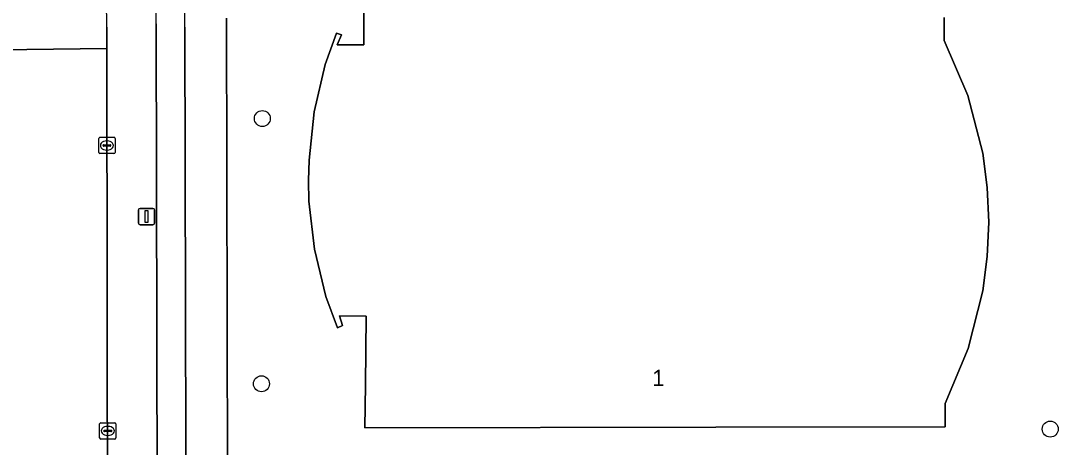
# Model space of a CAD drawing. Extents: x 160455 to 162082, y 388339 to 389736.
# Drawn here: x 161032.9 to 161096.5, y 388704.5 to 388730.6 of the extents above; entities that cross this region are included whole.
import ezdxf

# ---------------------------------------------------------------- set-up
doc = ezdxf.new("R2010")
doc.units = 0
for name, color, linetype in [('IMGEO_Boom', 7, 'Continuous'), ('IMGEO_Erf', 7, 'Continuous'), ('IMGEO_Fietspad_gesloten', 7, 'Continuous'), ('IMGEO_Kolk', 7, 'Continuous'), ('IMGEO_Lichtmast', 7, 'Continuous'), ('IMGEO_Pand', 7, 'Continuous'), ('IMGEO_Pand_nummerreeks', 7, 'Continuous'), ('IMGEO_Rijbaan_lokaal_gesloten', 7, 'Continuous'), ('IMGEO_Rijbaan_lokaal_open', 7, 'Continuous'), ('IMGEO_Verkeerseiland_open', 7, 'Continuous'), ('IMGEO_Voetpad_open', 7, 'Continuous')]:
    doc.layers.add(name, color=color, linetype=linetype)

msp = doc.modelspace()

# ---------------------------------------------------------------- linework, layer by layer
at = {"layer": 'IMGEO_Boom'}
for centre in [(161047.74, 388724.661), (161047.687, 388708.418), (161096.038, 388705.644)]:
    msp.add_circle(centre, 0.489, dxfattribs=at)
at = {"layer": 'IMGEO_Erf'}
for points in [[(161089.536, 388730.844), (161089.53, 388729.441), (161090.975, 388726.076), (161091.898, 388722.531), (161092.179, 388720.433), (161092.271, 388718.32), (161092.179, 388716.206), (161091.905, 388714.109), (161091.011, 388710.57), (161089.594, 388707.208), (161089.599, 388705.787), (161075.541, 388705.764), (161054.029, 388705.729), (161054.06, 388708.361), (161054.109, 388712.559), (161052.469, 388712.578), (161052.652, 388711.98), (161052.358, 388711.854), (161051.637, 388713.771), (161050.937, 388716.654), (161050.594, 388719.602), (161050.565, 388720.86), (161050.601, 388722.118), (161050.912, 388725.071), (161051.583, 388727.964), (161052.294, 388729.89), (161052.594, 388729.78), (161052.331, 388729.182), (161053.971, 388729.18), (161053.954, 388733.359)], [(161045.548, 388730.809), (161045.599, 388702.874)]]:
    msp.add_lwpolyline(points, dxfattribs=at)
at = {"layer": 'IMGEO_Fietspad_gesloten'}
for points in [[(161041.238, 388730.458), (161041.362, 388673.002), (161041.386, 388665.229), (161041.404, 388652.876), (161041.436, 388645.1), (161041.44, 388633.315), (161041.465, 388625.207), (161041.48, 388616.349), (161041.484, 388613.747), (161041.523, 388605.615), (161041.52, 388593.986), (161041.553, 388585.927), (161041.593, 388574.448), (161041.606, 388566.307), (161041.654, 388546.567), (161041.694, 388533.451), (161041.746, 388517.469), (161041.77, 388504.777), (161041.788, 388500), (161041.797, 388497.709), (161041.822, 388485.051), (161041.86, 388477.969), (161041.884, 388465.6)], [(161043.268, 388616.342), (161043.262, 388618.895), (161042.992, 388730.248)]]:
    msp.add_lwpolyline(points, dxfattribs=at)
for centre, radius, start, end in [((161015.726, 388730.683), 27.269, 359.08506, 26.28465), ((161015.889, 388730.615), 25.35, 359.6444, 25.17803)]:
    msp.add_arc(centre, radius, start, end, dxfattribs=at)
at = {"layer": 'IMGEO_Kolk'}
for p, q in [((161037.787, 388723.511), (161038.639, 388723.511)), ((161037.712, 388722.585), (161037.712, 388723.437)), ((161037.971, 388723.005), (161037.971, 388723.017)), ((161038.409, 388722.968), (161038.011, 388722.968)), ((161038.014, 388723.054), (161038.412, 388723.054)), ((161038.2, 388723.291), (161038.225, 388723.291)), ((161038.455, 388723.017), (161038.455, 388723.005)), ((161038.713, 388723.437), (161038.713, 388722.585)), ((161038.639, 388722.511), (161037.787, 388722.511)), ((161038.223, 388722.731), (161038.198, 388722.731)), ((161037.768, 388705.107), (161037.768, 388705.959)), ((161037.843, 388706.033), (161038.695, 388706.033)), ((161038.256, 388705.813), (161038.281, 388705.813)), ((161038.769, 388705.959), (161038.769, 388705.107)), ((161038.695, 388705.033), (161037.843, 388705.033)), ((161038.027, 388705.527), (161038.027, 388705.539)), ((161038.465, 388705.49), (161038.067, 388705.49)), ((161038.07, 388705.576), (161038.468, 388705.576)), ((161038.279, 388705.253), (161038.254, 388705.253)), ((161038.511, 388705.539), (161038.511, 388705.527))]:
    msp.add_line(p, q, dxfattribs=at)
for points in [[(161037.787, 388723.511), (161038.639, 388723.511)], [(161037.712, 388722.585), (161037.712, 388723.437)], [(161038.713, 388723.437), (161038.713, 388722.585)], [(161038.639, 388722.511), (161037.787, 388722.511)], [(161037.768, 388705.107), (161037.768, 388705.959)], [(161037.843, 388706.033), (161038.695, 388706.033)], [(161038.769, 388705.959), (161038.769, 388705.107)], [(161038.695, 388705.033), (161037.843, 388705.033)]]:
    msp.add_lwpolyline(points, dxfattribs=at)
for centre, radius, start, end in [((161037.789, 388723.435), 0.0765, 91.55205, 178.44795), ((161037.789, 388723.435), 0.0765, 91.55205, 178.44795), ((161038.637, 388723.435), 0.0765, 1.55205, 88.44795), ((161038.637, 388723.435), 0.0765, 1.55205, 88.44795), ((161038.011, 388723.014), 0.0403, 85.87752, 175.75265), ((161038.008, 388723.004), 0.0366, 178.93798, 274.71019), ((161038.412, 388723.011), 0.043, 264.86636, 352.45326), ((161038.416, 388723.016), 0.0386, 1.73085, 96.63898), ((161037.789, 388722.587), 0.0765, 181.55205, 268.44795), ((161037.789, 388722.587), 0.0765, 181.55205, 268.44795), ((161038.637, 388722.587), 0.0765, 271.55205, 358.44795), ((161038.637, 388722.587), 0.0765, 271.55205, 358.44795), ((161037.845, 388705.957), 0.0765, 91.55205, 178.44795), ((161037.845, 388705.957), 0.0765, 91.55205, 178.44795), ((161038.693, 388705.957), 0.0765, 1.55205, 88.44795), ((161038.693, 388705.957), 0.0765, 1.55205, 88.44795), ((161037.845, 388705.109), 0.0765, 181.55205, 268.44795), ((161037.845, 388705.109), 0.0765, 181.55205, 268.44795), ((161038.067, 388705.536), 0.0403, 85.87752, 175.75265), ((161038.064, 388705.526), 0.0366, 178.93798, 274.71019), ((161038.468, 388705.533), 0.043, 264.86636, 352.45326), ((161038.472, 388705.538), 0.0386, 1.73085, 96.63898), ((161038.693, 388705.109), 0.0765, 271.55205, 358.44795), ((161038.693, 388705.109), 0.0765, 271.55205, 358.44795)]:
    msp.add_arc(centre, radius, start, end, dxfattribs=at)
for centre, major_axis, ratio, start_param, end_param in [((161038.199, 388723.011), (-0.387, 0.002), 0.722429, 4.712389, 7.853982), ((161038.224, 388723.011), (-0.39, 0.002), 0.717154, 1.570796, 4.712389), ((161038.255, 388705.533), (-0.387, 0.002), 0.722429, 4.712389, 7.853982), ((161038.28, 388705.533), (-0.39, 0.002), 0.717154, 1.570796, 4.712389)]:
    msp.add_ellipse(centre, major_axis=major_axis, ratio=ratio, start_param=start_param, end_param=end_param, dxfattribs=at)
at = {"layer": 'IMGEO_Lichtmast'}
for p, q in [((161040.146, 388718.261), (161040.146, 388719.061)), ((161040.146, 388719.061), (161040.146, 388718.261)), ((161040.246, 388719.161), (161041.036, 388719.161)), ((161041.036, 388719.161), (161040.246, 388719.161)), ((161041.136, 388719.061), (161041.136, 388718.261)), ((161041.136, 388718.261), (161041.136, 388719.061)), ((161041.036, 388718.161), (161040.246, 388718.161)), ((161040.246, 388718.161), (161041.036, 388718.161))]:
    msp.add_line(p, q, dxfattribs=at)
msp.add_lwpolyline([(161040.566, 388719.036), (161040.716, 388719.036), (161040.716, 388718.286), (161040.566, 388718.286), (161040.566, 388719.036)], dxfattribs=at)
for centre, start, end in [((161040.246, 388719.061), 90, 180), ((161040.246, 388719.061), 90, 180), ((161041.036, 388719.061), 0, 90), ((161041.036, 388719.061), 360, 90), ((161040.246, 388718.261), 180, 270), ((161040.246, 388718.261), 180, 270), ((161041.036, 388718.261), 270, 0), ((161041.036, 388718.261), 270, 0)]:
    msp.add_arc(centre, 0.1, start, end, dxfattribs=at)
at = {"layer": 'IMGEO_Pand'}
msp.add_lwpolyline([(161053.954, 388733.359), (161053.971, 388729.18), (161052.331, 388729.182), (161052.594, 388729.78), (161052.294, 388729.89), (161051.583, 388727.964), (161050.912, 388725.071), (161050.601, 388722.118), (161050.565, 388720.86), (161050.594, 388719.602), (161050.937, 388716.654), (161051.637, 388713.771), (161052.358, 388711.854), (161052.652, 388711.98), (161052.469, 388712.578), (161054.109, 388712.559), (161054.06, 388708.361), (161054.029, 388705.729), (161075.541, 388705.764), (161089.599, 388705.787), (161089.594, 388707.208), (161091.011, 388710.57), (161091.905, 388714.109), (161092.179, 388716.206), (161092.271, 388718.32), (161092.179, 388720.433), (161091.898, 388722.531), (161090.975, 388726.076), (161089.53, 388729.441), (161089.536, 388730.844)], dxfattribs=at)
at = {"layer": 'IMGEO_Rijbaan_lokaal_gesloten'}
msp.add_lwpolyline([(161031.679, 388728.876), (161031.695, 388722.904), (161031.721, 388720.282), (161031.726, 388711.578), (161031.728, 388710.717), (161031.746, 388704.687), (161031.749, 388703.547), (161031.76, 388702.863), (161031.783, 388700.623), (161031.768, 388697.985), (161031.786, 388696.384), (161031.796, 388692.775), (161031.762, 388691.227), (161031.774, 388688.847), (161031.791, 388681.902), (161038.287, 388681.966), (161038.277, 388686.053), (161038.286, 388689.301), (161038.255, 388698.446), (161038.204, 388728.949)], close=True, dxfattribs=at)
at = {"layer": 'IMGEO_Rijbaan_lokaal_open'}
msp.add_lwpolyline([(161031.669, 388731.44), (161031.679, 388728.981), (161031.679, 388728.876), (161038.204, 388728.949), (161038.202, 388730.248)], dxfattribs=at)
msp.add_arc((161015.699, 388730.648), 22.507, 358.98276, 21.61417, dxfattribs=at)
at = {"layer": 'IMGEO_Verkeerseiland_open'}
for points in [[(161038.202, 388730.248), (161038.204, 388728.949), (161038.255, 388698.446), (161039.391, 388698.448), (161039.422, 388689.303), (161038.286, 388689.301), (161038.277, 388686.053), (161040.184, 388686.082), (161040.223, 388680.492), (161040.213, 388677.44), (161040.213, 388673.018), (161040.712, 388673.02), (161040.751, 388665.204), (161040.252, 388665.202), (161040.255, 388660.812), (161040.272, 388657.78), (161040.263, 388652.872)], [(161041.86, 388477.969), (161041.822, 388485.051), (161041.797, 388497.709), (161041.788, 388500), (161041.77, 388504.777), (161041.746, 388517.469), (161041.694, 388533.451), (161041.654, 388546.567), (161041.606, 388566.307), (161041.593, 388574.448), (161041.553, 388585.927), (161041.52, 388593.986), (161041.523, 388605.615), (161041.484, 388613.747), (161041.48, 388616.349), (161041.465, 388625.207), (161041.44, 388633.315), (161041.436, 388645.1), (161041.404, 388652.876), (161041.386, 388665.229), (161041.362, 388673.002), (161041.238, 388730.458)]]:
    msp.add_lwpolyline(points, dxfattribs=at)
for centre, radius, start, end in [((161015.889, 388730.615), 25.35, 359.6444, 25.17803), ((161015.699, 388730.648), 22.507, 358.98276, 21.61417)]:
    msp.add_arc(centre, radius, start, end, dxfattribs=at)
at = {"layer": 'IMGEO_Voetpad_open'}
for points in [[(161045.804, 388616.329), (161045.797, 388619.053), (161045.601, 388687.881), (161045.656, 388691.484), (161045.635, 388696.563), (161045.582, 388702.542), (161045.599, 388702.874), (161045.548, 388730.809)], [(161042.992, 388730.248), (161043.262, 388618.895), (161043.268, 388616.342), (161043.456, 388533.613), (161045.988, 388533.608), (161046.011, 388540.621), (161045.804, 388616.329)]]:
    msp.add_lwpolyline(points, dxfattribs=at)
msp.add_arc((161015.726, 388730.683), 27.269, 359.08506, 26.28465, dxfattribs=at)

# ---------------------------------------------------------------- texts
at = {"layer": 'IMGEO_Pand_nummerreeks'}
msp.add_text('1', height=1, rotation=0.09167, dxfattribs=at).set_placement((161071.648, 388708.277))

doc.saveas('drawing.dxf')
